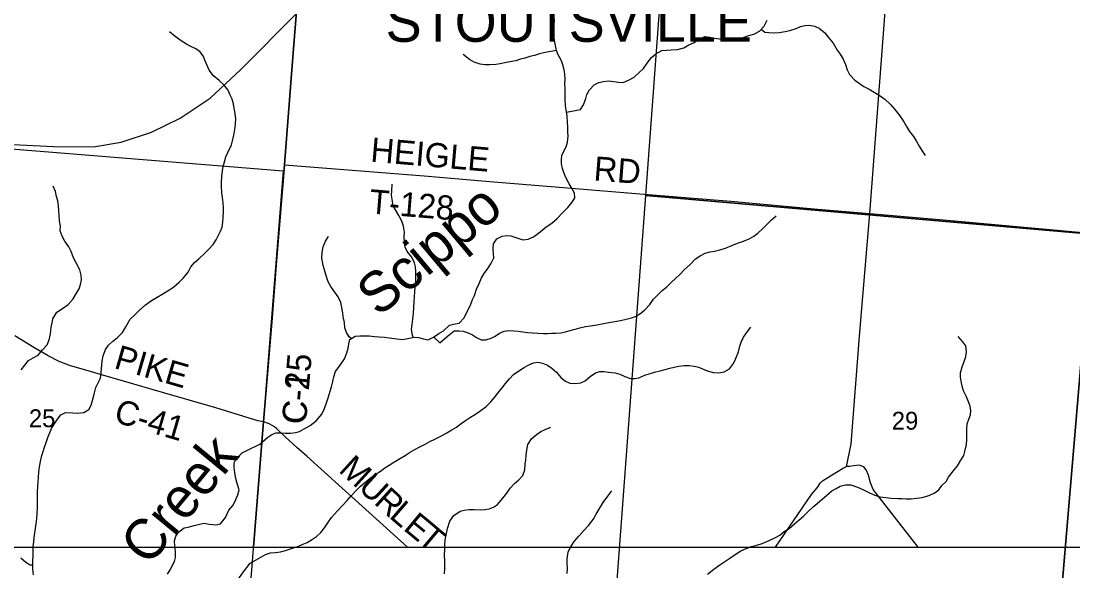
# Model space of a CAD drawing. Extents: x 0 to 42.5, y 0 to 22.
# Drawn here: x 5.216 to 6.449, y 19.377 to 20.022 of the extents above; entities that cross this region are included whole.
import ezdxf

# ---------------------------------------------------------------- set-up
doc = ezdxf.new("R2010")
doc.units = 0
for name, color, linetype in [('GM_X_Corporation_Text', 7, 'Continuous'), ('GM_X_County_Road', 7, 'Continuous'), ('GM_X_County_Road_Text', 7, 'Continuous'), ('GM_X_Interchange_Ramps', 7, 'Continuous'), ('GM_X_Minor_River', 7, 'Continuous'), ('GM_X_Minor_River_Text', 7, 'Continuous'), ('GM_X_Rail_Line', 7, 'Continuous'), ('GM_X_Section', 7, 'Continuous'), ('GM_X_Section_Text', 7, 'Continuous'), ('GM_X_Township_Road', 7, 'Continuous'), ('GM_X_Township_Road_Text', 7, 'Continuous'), ('SH_Cut_Line', 7, 'Continuous'), ('SH_Text', 7, 'Continuous')]:
    doc.layers.add(name, color=color, linetype=linetype)

msp = doc.modelspace()

# ---------------------------------------------------------------- linework, layer by layer
at = {"layer": 'GM_X_County_Road'}
for points in [[(5.5254, 19.8535), (5.5355, 19.9845), (5.5462, 20.1163), (5.5648, 20.3453), (5.5657, 20.3547)], [(5.5007, 19.5522), (5.5107, 19.6691), (5.5157, 19.7358), (5.5254, 19.8535)], [(5.5007, 19.5522), (5.494, 19.5532), (5.4447, 19.5687), (5.3821, 19.5866), (5.3366, 19.5997), (5.3096, 19.6077), (5.2925, 19.6126), (5.2745, 19.6179), (5.261, 19.6231), (5.2484, 19.6295), (5.2313, 19.6394), (5.2092, 19.6529)]]:
    msp.add_lwpolyline(points, dxfattribs=at)
at = {"layer": 'GM_X_Interchange_Ramps'}
for points in [[(5.4888, 19.405), (5.5006, 19.5525), (5.5106, 19.6694), (5.5156, 19.736), (5.5253, 19.8538), (5.5354, 19.9847), (5.5461, 20.1166), (5.5647, 20.3456), (5.5656, 20.355), (5.5659, 20.3573), (5.6025, 20.8068), (5.6096, 20.9), (3.504, 20.9), (3.4925, 20.6507), (3.4851, 20.5233), (3.4733, 20.344), (3.4732, 20.3412), (3.4684, 20.2365), (3.4683, 20.2339), (3.4371, 19.6843), (3.4076, 19.2391)], [(8.5977, 20.9), (5.6096, 20.9), (5.6025, 20.8068), (5.5659, 20.3573), (5.5656, 20.355), (5.5647, 20.3456), (5.5461, 20.1166), (5.5354, 19.9847), (5.5253, 19.8538), (5.5156, 19.736), (5.5106, 19.6694), (5.5006, 19.5525), (5.4888, 19.405)]]:
    msp.add_lwpolyline(points, dxfattribs=at)
at = {"layer": 'GM_X_Minor_River'}
for points in [[(5.8544, 19.9373), (5.8543, 19.9428), (5.854, 19.9491), (5.8541, 19.954), (5.854, 19.9601), (5.8531, 19.9651), (5.8516, 19.9708), (5.8498, 19.9757), (5.8461, 19.9826), (5.8442, 19.9876), (5.8424, 19.9956), (5.8415, 20.002), (5.8414, 20.0095), (5.8415, 20.0161), (5.8418, 20.0245)], [(5.8558, 19.9153), (5.8658, 19.9172), (5.8722, 19.9185), (5.8759, 19.9238), (5.8785, 19.9313), (5.8796, 19.9361), (5.8827, 19.9415), (5.8883, 19.9474), (5.8938, 19.9502), (5.899, 19.9514), (5.9052, 19.9521), (5.9113, 19.9513), (5.9166, 19.9503), (5.9221, 19.9502), (5.9286, 19.9528), (5.9349, 19.9562), (5.941, 19.9618), (5.946, 19.9667), (5.9502, 19.9727), (5.9554, 19.9793), (5.9604, 19.9836), (5.9675, 19.9876), (5.9785, 19.9886), (5.9859, 19.9887), (5.9933, 19.9909), (5.999, 19.9941), (6.0047, 19.9968), (6.0112, 20.0008), (6.0181, 20.0041), (6.0236, 20.0033), (6.0287, 20.0021), (6.0351, 20.0014), (6.0416, 20.001), (6.048, 20.0007), (6.0527, 20.0009), (6.0584, 20.0018), (6.064, 20.0032), (6.0695, 20.0053), (6.0752, 20.0069), (6.0821, 20.0102), (6.0874, 20.0161), (6.0911, 20.0231)], [(6.0841, 20.0125), (6.0881, 20.0092), (6.093, 20.0088), (6.0995, 20.0085), (6.1052, 20.0087), (6.112, 20.0101), (6.1177, 20.0112), (6.1248, 20.0134), (6.1301, 20.0156), (6.1352, 20.0171), (6.1403, 20.0174), (6.1464, 20.0162), (6.1519, 20.0139), (6.1584, 20.0083), (6.1626, 20.0033), (6.1684, 19.9964), (6.173, 19.9882), (6.1764, 19.9834), (6.1799, 19.9773), (6.1827, 19.9711), (6.1849, 19.965), (6.1874, 19.9593), (6.1938, 19.9528), (6.1987, 19.9495), (6.2044, 19.9453), (6.2104, 19.9423), (6.2164, 19.9389), (6.2221, 19.9354), (6.2288, 19.9305), (6.2352, 19.9248), (6.2406, 19.9184), (6.2466, 19.9112), (6.2513, 19.9041), (6.2542, 19.8985), (6.258, 19.8928), (6.2624, 19.8867), (6.2656, 19.8817), (6.2691, 19.8754), (6.2721, 19.8702), (6.2762, 19.8645)], [(5.4548, 19.857), (5.4565, 19.8629), (5.4589, 19.8682), (5.4633, 19.8771), (5.465, 19.8847), (5.4664, 19.8901), (5.4673, 19.8973), (5.4679, 19.9022), (5.4681, 19.907), (5.4675, 19.9138), (5.4662, 19.9199), (5.4653, 19.9251), (5.4638, 19.9304), (5.4617, 19.9351), (5.4591, 19.9412), (5.4547, 19.9471), (5.4488, 19.9523), (5.4422, 19.9578), (5.4369, 19.9646), (5.4345, 19.9699), (5.4318, 19.9762), (5.4301, 19.9814), (5.426, 19.9865), (5.4205, 19.9899), (5.4155, 19.9922), (5.4102, 19.9951), (5.4042, 19.9989), (5.3972, 20.0042), (5.3905, 20.0095)], [(5.8442, 19.9877), (5.8374, 19.9863), (5.8307, 19.9852), (5.8243, 19.9836), (5.8182, 19.9818), (5.8129, 19.9807), (5.807, 19.9787), (5.802, 19.9774), (5.7963, 19.9756), (5.7916, 19.9748), (5.7855, 19.9736), (5.7781, 19.9718), (5.7729, 19.9711), (5.7661, 19.9708), (5.76, 19.9708), (5.7545, 19.9715), (5.7476, 19.9738), (5.7419, 19.9769), (5.7346, 19.9829)], [(5.4963, 19.5258), (5.5058, 19.5341), (5.5106, 19.5375), (5.5156, 19.5391), (5.5205, 19.5391), (5.5264, 19.5388), (5.5324, 19.5388), (5.5381, 19.5397), (5.5429, 19.5409), (5.5484, 19.5439), (5.5555, 19.548), (5.5622, 19.5535), (5.5689, 19.5612), (5.5722, 19.5678), (5.5745, 19.5744), (5.5763, 19.5805), (5.5789, 19.588), (5.5803, 19.5932), (5.5819, 19.5996), (5.5831, 19.6049), (5.585, 19.6112), (5.5904, 19.6187), (5.5956, 19.626), (5.5985, 19.6329), (5.5999, 19.6384), (5.6006, 19.6435), (5.602, 19.6488), (5.6081, 19.6527), (5.6134, 19.653), (5.6196, 19.6531), (5.6244, 19.6529), (5.6306, 19.6523), (5.6363, 19.6518), (5.6426, 19.6514), (5.6484, 19.6507), (5.6568, 19.6493), (5.6636, 19.6487), (5.6698, 19.6497), (5.6771, 19.6516), (5.6822, 19.6509), (5.6882, 19.6494), (5.6935, 19.6485), (5.7, 19.6513), (5.7061, 19.6556), (5.7117, 19.6588), (5.7186, 19.6656), (5.7233, 19.6665), (5.7298, 19.6677), (5.7357, 19.6741), (5.7394, 19.6815), (5.7433, 19.689), (5.7455, 19.6955), (5.7478, 19.7004), (5.7503, 19.7076), (5.7534, 19.7142), (5.756, 19.721), (5.7591, 19.7261), (5.7635, 19.7321), (5.767, 19.7374), (5.7707, 19.7444), (5.7702, 19.7492), (5.7697, 19.7551), (5.7703, 19.7608), (5.7743, 19.7668), (5.7803, 19.7698), (5.7856, 19.7708), (5.7907, 19.7702), (5.7977, 19.7681), (5.8045, 19.7657), (5.8107, 19.7662), (5.817, 19.7692), (5.8228, 19.7733), (5.832, 19.7808), (5.8386, 19.7853), (5.8448, 19.7907), (5.8511, 19.7973), (5.8574, 19.8037), (5.8626, 19.8099), (5.8655, 19.815), (5.865, 19.8205), (5.8624, 19.8255), (5.8589, 19.8314), (5.8548, 19.8393), (5.8528, 19.8446), (5.8511, 19.8494), (5.8501, 19.8547), (5.8498, 19.8598), (5.8504, 19.8646), (5.8525, 19.8697), (5.8552, 19.8748), (5.857, 19.8801), (5.8578, 19.8873), (5.8575, 19.8922), (5.8574, 19.8976), (5.8571, 19.9036), (5.8566, 19.9105), (5.8554, 19.9179), (5.8547, 19.9229), (5.8544, 19.9307), (5.8544, 19.9373)], [(5.231, 19.3729), (5.2304, 19.3788), (5.2302, 19.3839), (5.2303, 19.3893), (5.2306, 19.395), (5.2306, 19.4009), (5.2308, 19.406), (5.2314, 19.4115), (5.232, 19.4164), (5.2328, 19.422), (5.2333, 19.4269), (5.2341, 19.4324), (5.2349, 19.4387), (5.2353, 19.4448), (5.2357, 19.4514), (5.2357, 19.4577), (5.2359, 19.4644), (5.2359, 19.4706), (5.2361, 19.4758), (5.2367, 19.482), (5.237, 19.487), (5.2374, 19.4933), (5.2382, 19.4993), (5.2395, 19.5075), (5.2409, 19.5126), (5.2422, 19.5174), (5.2439, 19.5225), (5.2458, 19.5278), (5.2479, 19.5339), (5.2521, 19.5444), (5.2552, 19.5493), (5.2592, 19.5552), (5.2631, 19.5603), (5.2686, 19.5632), (5.2772, 19.5628), (5.2829, 19.5622), (5.2899, 19.563), (5.296, 19.5666), (5.2986, 19.5719), (5.3007, 19.5786), (5.3021, 19.5847), (5.3042, 19.5926), (5.307, 19.598), (5.3097, 19.6035), (5.3104, 19.6097), (5.3106, 19.6149), (5.3114, 19.6232), (5.3126, 19.6297), (5.3156, 19.6371), (5.319, 19.6421), (5.324, 19.6466), (5.3291, 19.6506), (5.3352, 19.6571), (5.3392, 19.6635), (5.3445, 19.6727), (5.3494, 19.6774), (5.3549, 19.6827), (5.3625, 19.6892), (5.3692, 19.6943), (5.3741, 19.6972), (5.3845, 19.7034), (5.3895, 19.7065), (5.3954, 19.7103), (5.4016, 19.716), (5.4067, 19.7209), (5.4123, 19.7276), (5.4155, 19.7338), (5.4197, 19.7391), (5.4248, 19.7435), (5.4313, 19.7494), (5.4362, 19.7542), (5.4415, 19.76), (5.4453, 19.7654), (5.4474, 19.7701), (5.4501, 19.7756), (5.4522, 19.7804), (5.4529, 19.7865), (5.4535, 19.7916), (5.4539, 19.7983), (5.4539, 19.8034), (5.4535, 19.8091), (5.4526, 19.8152), (5.4517, 19.8209), (5.4515, 19.8285), (5.4515, 19.8332), (5.4519, 19.8397), (5.4526, 19.8467), (5.4532, 19.8515), (5.4548, 19.857)], [(5.2165, 19.613), (5.2251, 19.6241), (5.2308, 19.6271), (5.2367, 19.6305), (5.2415, 19.6364), (5.247, 19.6423), (5.2496, 19.6482), (5.2508, 19.6552), (5.2517, 19.663), (5.2529, 19.6683), (5.2537, 19.6731), (5.2586, 19.6807), (5.2649, 19.6849), (5.2717, 19.6896), (5.2776, 19.6965), (5.2816, 19.7031), (5.2846, 19.7082), (5.2863, 19.7134), (5.2873, 19.7187), (5.2869, 19.7242), (5.2854, 19.7305), (5.2816, 19.7379), (5.278, 19.7446), (5.2752, 19.752), (5.2726, 19.7575), (5.2678, 19.764), (5.2646, 19.7697), (5.2622, 19.7761), (5.2626, 19.7816), (5.2616, 19.7879), (5.2613, 19.7942), (5.2609, 19.7995), (5.2605, 19.8056), (5.2594, 19.8115), (5.2581, 19.8166), (5.2568, 19.8223), (5.2543, 19.8286)], [(5.6759, 19.6513), (5.6754, 19.6539), (5.6743, 19.6603), (5.675, 19.6664), (5.6758, 19.6725), (5.6764, 19.6797), (5.6767, 19.6862), (5.6772, 19.6928), (5.6776, 19.6991), (5.6779, 19.7046), (5.6783, 19.7106), (5.679, 19.7165), (5.6791, 19.7283), (5.6788, 19.734), (5.6777, 19.7388), (5.6746, 19.7451), (5.6691, 19.752), (5.6667, 19.7569), (5.6658, 19.7617), (5.6657, 19.7695), (5.666, 19.7746), (5.6649, 19.7817), (5.6629, 19.7874), (5.6592, 19.7943), (5.6555, 19.8006), (5.6527, 19.8054), (5.6513, 19.8132), (5.6508, 19.8181), (5.651, 19.8232), (5.6515, 19.8308)], [(5.7004, 19.6516), (5.7075, 19.6448), (5.7131, 19.6498), (5.7181, 19.6542), (5.7242, 19.6587), (5.7299, 19.6588), (5.7348, 19.6585), (5.7404, 19.6566), (5.7455, 19.6542), (5.7504, 19.651), (5.7559, 19.6484), (5.7612, 19.6484), (5.7675, 19.6502), (5.7723, 19.6528), (5.7772, 19.6562), (5.7828, 19.6586), (5.7881, 19.6593), (5.7941, 19.659), (5.7991, 19.6584), (5.8047, 19.6578), (5.81, 19.6571), (5.8159, 19.6567), (5.8223, 19.6561), (5.8288, 19.6558), (5.8335, 19.6557), (5.8383, 19.6561), (5.8434, 19.656), (5.8491, 19.6565), (5.8546, 19.6576), (5.8601, 19.6593), (5.866, 19.6609), (5.8715, 19.6624), (5.878, 19.6638), (5.8841, 19.6647), (5.8913, 19.6658), (5.8996, 19.6674), (5.9055, 19.6685), (5.9124, 19.6697), (5.919, 19.671), (5.9257, 19.6726), (5.932, 19.6741), (5.9367, 19.6757), (5.9419, 19.6787), (5.9474, 19.6832), (5.9536, 19.6898), (5.9578, 19.6962), (5.9632, 19.7015), (5.9678, 19.7063), (5.9729, 19.7101), (5.9789, 19.7161), (5.9837, 19.7204), (5.9887, 19.7251), (5.9942, 19.7308), (6.0006, 19.7368), (6.0071, 19.7432), (6.0124, 19.7467), (6.0185, 19.7501), (6.0242, 19.7515), (6.0294, 19.7524), (6.0356, 19.7537), (6.0423, 19.7559), (6.0496, 19.759), (6.0562, 19.7616), (6.0634, 19.764), (6.0699, 19.7666), (6.0755, 19.7698), (6.0802, 19.7733), (6.0856, 19.7786), (6.0908, 19.784), (6.0962, 19.7891), (6.1015, 19.7938)], [(5.6034, 19.6497), (5.601, 19.652), (5.5981, 19.657), (5.596, 19.6623), (5.5957, 19.6688), (5.5941, 19.6753), (5.5938, 19.68), (5.5913, 19.692), (5.5881, 19.6987), (5.5831, 19.7058), (5.5797, 19.711), (5.5766, 19.7163), (5.5736, 19.7249), (5.572, 19.7304), (5.5707, 19.7356), (5.5691, 19.7441), (5.5694, 19.7508), (5.5706, 19.7572), (5.5733, 19.764), (5.577, 19.7695)], [(6.0537, 19.6256), (6.0572, 19.6341), (6.059, 19.6407), (6.0606, 19.6457), (6.0633, 19.6513), (6.0679, 19.6581), (6.0719, 19.663)], [(6.0212, 19.3736), (6.0284, 19.3792), (6.0355, 19.3845), (6.0426, 19.3892), (6.0483, 19.3931), (6.0546, 19.3972), (6.0602, 19.4009), (6.0665, 19.4035), (6.0727, 19.4059), (6.079, 19.4076), (6.0851, 19.4096), (6.0933, 19.4131), (6.1007, 19.4165), (6.1057, 19.4192), (6.1111, 19.4234), (6.1166, 19.4269), (6.1231, 19.4324), (6.1283, 19.4372), (6.1334, 19.4414), (6.1388, 19.4468), (6.1449, 19.4525), (6.1497, 19.4564), (6.1557, 19.4618), (6.1605, 19.4656), (6.1668, 19.4712), (6.1717, 19.474), (6.1765, 19.4766), (6.1828, 19.4783), (6.189, 19.4782), (6.197, 19.4756), (6.203, 19.4727), (6.2109, 19.4688), (6.2173, 19.4661), (6.2232, 19.4643), (6.23, 19.4633), (6.2365, 19.4625), (6.2442, 19.4624), (6.249, 19.4621), (6.2539, 19.4619), (6.2598, 19.462), (6.2664, 19.4625), (6.2727, 19.4636), (6.2803, 19.4658), (6.2868, 19.4684), (6.2923, 19.4725), (6.2956, 19.4776), (6.3006, 19.4823), (6.3037, 19.4872), (6.3089, 19.4944), (6.3141, 19.5004), (6.3181, 19.5072), (6.3214, 19.5127), (6.3232, 19.5189), (6.3246, 19.5254), (6.3249, 19.5316), (6.3249, 19.5381), (6.3252, 19.5436), (6.3254, 19.55), (6.3274, 19.5553), (6.3292, 19.5603), (6.3296, 19.5656), (6.3289, 19.5705), (6.3269, 19.5755), (6.3243, 19.5822), (6.3213, 19.5887), (6.3195, 19.594), (6.3184, 19.5997), (6.3177, 19.6045), (6.3176, 19.6098), (6.3196, 19.6168), (6.3219, 19.6229), (6.3237, 19.6289), (6.3247, 19.6342), (6.3237, 19.6411), (6.3203, 19.6459), (6.3147, 19.6522)], [(5.4851, 19.3863), (5.492, 19.3904), (5.5031, 19.3964), (5.509, 19.3984), (5.5147, 19.3989), (5.5204, 19.3996), (5.5265, 19.4011), (5.5333, 19.4035), (5.5407, 19.406), (5.5459, 19.4083), (5.552, 19.4107), (5.5569, 19.4137), (5.5627, 19.4176), (5.5677, 19.4223), (5.5721, 19.4277), (5.5761, 19.4336), (5.5804, 19.44), (5.5871, 19.4475), (5.5934, 19.4541), (5.5986, 19.4601), (5.6036, 19.4658), (5.6088, 19.4714), (5.6144, 19.4767), (5.6191, 19.4808), (5.6258, 19.4861), (5.6327, 19.4913), (5.6377, 19.4945), (5.6427, 19.4982), (5.648, 19.5014), (5.6534, 19.5048), (5.6593, 19.5083), (5.6665, 19.5128), (5.6727, 19.5167), (5.678, 19.5197), (5.6839, 19.5227), (5.6902, 19.5258), (5.6957, 19.529), (5.7013, 19.5318), (5.7076, 19.5351), (5.7156, 19.5392), (5.7213, 19.5426), (5.7268, 19.5461), (5.7324, 19.5504), (5.7375, 19.5536), (5.7431, 19.5576), (5.749, 19.5611), (5.7542, 19.5648), (5.7616, 19.5703), (5.767, 19.5757), (5.7712, 19.5808), (5.7753, 19.5859), (5.7803, 19.5921), (5.7843, 19.5972), (5.7889, 19.6027), (5.7937, 19.6075), (5.801, 19.6128), (5.806, 19.616), (5.8115, 19.6191), (5.8172, 19.6215), (5.822, 19.6221), (5.8278, 19.6208), (5.8335, 19.6187), (5.8386, 19.6152), (5.844, 19.6104), (5.8492, 19.6041), (5.8545, 19.5997), (5.8598, 19.5975), (5.8658, 19.5971), (5.8727, 19.5979), (5.8776, 19.6004), (5.8836, 19.6054), (5.8897, 19.6095), (5.895, 19.6112), (5.8999, 19.6111), (5.905, 19.6103), (5.9128, 19.6095), (5.9181, 19.6081), (5.924, 19.6055), (5.9307, 19.603), (5.9357, 19.6028), (5.9406, 19.6038), (5.9477, 19.607), (5.9528, 19.6085), (5.9591, 19.6103), (5.9655, 19.6119), (5.9713, 19.6134), (5.977, 19.615), (5.9821, 19.6161), (5.9874, 19.6174), (5.9937, 19.6183), (5.9994, 19.6182), (6.0054, 19.6174), (6.0107, 19.6162), (6.016, 19.614), (6.0209, 19.6121), (6.0277, 19.6099), (6.034, 19.6097), (6.0404, 19.6107), (6.0467, 19.6143), (6.0514, 19.6207), (6.0537, 19.6256)], [(5.7129, 19.3741), (5.7133, 19.38), (5.7131, 19.3882), (5.7126, 19.396), (5.713, 19.4021), (5.7133, 19.4072), (5.7137, 19.4138), (5.715, 19.4211), (5.7162, 19.4271), (5.7189, 19.4355), (5.7237, 19.4422), (5.7312, 19.4473), (5.7359, 19.4486), (5.7418, 19.4493), (5.7475, 19.4494), (5.7547, 19.4491), (5.76, 19.4493), (5.765, 19.4503), (5.7701, 19.4522), (5.7749, 19.4554), (5.781, 19.4627), (5.7857, 19.4685), (5.7899, 19.4742), (5.7947, 19.4797), (5.7997, 19.4838), (5.8047, 19.4894), (5.8068, 19.4957), (5.8075, 19.5025), (5.8081, 19.5076), (5.8085, 19.5129), (5.8092, 19.5188), (5.8106, 19.5255), (5.8147, 19.5323), (5.8208, 19.5373), (5.8257, 19.5409), (5.8307, 19.5433), (5.8376, 19.5459)], [(5.3882, 19.3736), (5.3914, 19.3785), (5.3963, 19.3884), (5.3973, 19.3931), (5.3975, 19.4), (5.3966, 19.4063), (5.3962, 19.4125), (5.3979, 19.4179), (5.4009, 19.4228), (5.4076, 19.4279), (5.4123, 19.4287), (5.4195, 19.4306), (5.4307, 19.4332), (5.4368, 19.4321), (5.4449, 19.4315), (5.4501, 19.4325), (5.456, 19.4401), (5.4601, 19.4484), (5.4651, 19.4545), (5.4681, 19.461), (5.4706, 19.4667), (5.4721, 19.4726), (5.4697, 19.48), (5.4684, 19.4857), (5.4672, 19.4923), (5.4663, 19.4988), (5.4663, 19.5039), (5.4686, 19.5089), (5.4758, 19.5157), (5.4817, 19.519), (5.4963, 19.5259)], [(5.8564, 19.3743), (5.8569, 19.3802), (5.8566, 19.3864), (5.8564, 19.3916), (5.8578, 19.3993), (5.86, 19.4045), (5.8646, 19.4118), (5.8704, 19.418), (5.876, 19.4246), (5.8817, 19.4306), (5.8869, 19.4378), (5.8904, 19.444), (5.8943, 19.4504), (5.8987, 19.4576), (5.9043, 19.4648), (5.9089, 19.4714)], [(5.2302, 19.3839), (5.2272, 19.3839), (5.2221, 19.3872), (5.2162, 19.3923)], [(5.3706, 19.2743), (5.374, 19.2774), (5.3806, 19.2776), (5.3855, 19.2795), (5.3918, 19.2815), (5.3979, 19.2863), (5.4036, 19.2918), (5.4081, 19.2981), (5.4131, 19.3032), (5.4239, 19.314), (5.4286, 19.3195), (5.4334, 19.3252), (5.438, 19.3308), (5.4429, 19.3363), (5.4482, 19.3433), (5.4564, 19.3513), (5.4647, 19.3598), (5.471, 19.3674), (5.4761, 19.3747), (5.4851, 19.3863)]]:
    msp.add_lwpolyline(points, dxfattribs=at)
at = {"layer": 'GM_X_Rail_Line'}
msp.add_lwpolyline([(2.6188, 19.9757), (2.6533, 19.9921), (2.6914, 20.0065), (2.7199, 20.0145), (2.7482, 20.0195), (2.7725, 20.0212), (2.8023, 20.0211), (2.8348, 20.0194), (2.9173, 20.014), (3.264, 19.9946), (3.6172, 19.9762), (3.9471, 19.9546), (4.2994, 19.9341), (4.5956, 19.9123), (5.0555, 19.8842), (5.1753, 19.8789), (5.2544, 19.8749), (5.3013, 19.8746), (5.3337, 19.8802), (5.3693, 19.892), (5.4028, 19.9081), (5.4383, 19.9318), (5.474, 19.9652), (5.5406, 20.0322)], dxfattribs=at)
at = {"layer": 'GM_X_Section'}
for points in [[(6.5131, 20.2838), (6.4717, 19.7723), (5.9489, 19.8177), (5.9861, 20.3248)], [(5.4839, 19.3443), (5.4836, 19.3401), (4.9659, 19.3814), (5.0114, 19.8881), (5.5236, 19.8464)], [(5.9489, 19.8177), (6.4717, 19.7723), (6.4295, 19.2734), (5.9112, 19.3138)], [(6.4717, 19.7723), (6.9869, 19.728), (6.9432, 19.2241), (6.4295, 19.2734)]]:
    msp.add_lwpolyline(points, close=True, dxfattribs=at)
at = {"layer": 'GM_X_Township_Road'}
for points in [[(6.1841, 19.4997), (6.1893, 19.5258), (6.1993, 19.6528), (6.2031, 19.6992), (6.2113, 19.7966), (6.2297, 20.0383), (6.2294, 20.0656), (6.2357, 20.1511), (6.2399, 20.2027), (6.2435, 20.2507), (6.2461, 20.3072)], [(5.5254, 19.8535), (5.689, 19.8407), (5.7613, 19.8342), (5.8616, 19.8261), (5.937, 19.8198), (6.0484, 19.8108), (6.1505, 19.8017), (6.2113, 19.7966), (6.3021, 19.7887), (6.4695, 19.7733), (6.5742, 19.7635), (6.7293, 19.7505), (6.8169, 19.7426), (6.8922, 19.7358), (6.9766, 19.7283), (6.9865, 19.7278)], [(5.6695, 19.405), (5.608, 19.4608), (5.593, 19.4744), (5.5514, 19.5118), (5.5397, 19.5222), (5.526, 19.5346), (5.5159, 19.5444), (5.5134, 19.5463), (5.5107, 19.5479), (5.5079, 19.5494), (5.5032, 19.5513), (5.5007, 19.5522)], [(6.1009, 19.405), (6.1429, 19.4671), (6.1496, 19.4749), (6.153, 19.4801), (6.1557, 19.4829), (6.1622, 19.4867), (6.1685, 19.4907), (6.1742, 19.4945), (6.1794, 19.4975), (6.1841, 19.4997)], [(6.2679, 19.405), (6.2154, 19.4728), (6.2122, 19.4806), (6.2098, 19.4896), (6.2069, 19.4957), (6.2043, 19.4993), (6.1988, 19.5012), (6.1921, 19.5005), (6.1879, 19.4999), (6.1841, 19.4997)]]:
    msp.add_lwpolyline(points, dxfattribs=at)
at = {"layer": 'SH_Cut_Line'}
for points in [[(5.4888, 19.405), (5.5006, 19.5525), (5.5106, 19.6694), (5.5156, 19.736), (5.5253, 19.8538), (5.5354, 19.9847), (5.5461, 20.1166), (5.5647, 20.3456), (5.5656, 20.355), (5.5659, 20.3573), (5.6025, 20.8068), (5.6096, 20.9), (2.1, 20.9), (2.1, 16.0076)], [(8.9, 20.9), (5.6096, 20.9), (5.6025, 20.8068), (5.5659, 20.3573), (5.5656, 20.355), (5.5647, 20.3456), (5.5461, 20.1166), (5.5354, 19.9847), (5.5253, 19.8538), (5.5156, 19.736), (5.5106, 19.6694), (5.5006, 19.5525), (5.4888, 19.405)]]:
    msp.add_lwpolyline(points, dxfattribs=at)
at = {"layer": 'SH_Text'}
msp.add_lwpolyline([(5.0697, 19.405), (6.7752, 19.405), (6.7752, 18.9515), (5.0697, 18.9515)], close=True, dxfattribs=at)

# ---------------------------------------------------------------- texts
at = {"layer": 'GM_X_Corporation_Text'}
msp.add_text('STOUTSVILLE', height=0.047348, rotation=0, dxfattribs=at).set_placement((5.6438, 19.9978))
at = {"layer": 'GM_X_County_Road_Text'}
for s, rotation, p in [('PIKE', 343.8037, (5.3243, 19.6154)), ('C-15', 85.1793, (5.5504, 19.549)), ('C-2', 85.3892, (5.5504, 19.5485)), ('C-41', 343.7258, (5.324, 19.5524))]:
    msp.add_text(s, height=0.02841, rotation=rotation, dxfattribs=at).set_placement(p)
at = {"layer": 'GM_X_Minor_River_Text'}
for s, rotation, p in [('Scippo', 40.0004, (5.6355, 19.6742)), ('Creek', 50.4522, (5.3659, 19.3815))]:
    msp.add_text(s, height=0.04735, rotation=rotation, dxfattribs=at).set_placement(p)
at = {"layer": 'GM_X_Section_Text'}
for s, p in [('25', (5.2256, 19.5459)), ('29', (6.237, 19.543))]:
    msp.add_text(s, height=0.02093, rotation=0, dxfattribs=at).set_placement(p)
at = {"layer": 'GM_X_Township_Road_Text'}
for s, height, rotation, p in [('HEIGLE', 0.02841, 355.063, (5.6254, 19.8574)), ('RD', 0.02841, 355.5641, (5.887, 19.8353)), ('T-128', 0.02841, 355.2826, (5.6238, 19.7967)), ('M', 0.0284, 317.6544, (5.5876, 19.4944)), ('U', 0.0284, 317.654, (5.6104, 19.4736)), ('R', 0.0284, 317.8604, (5.629, 19.4567)), ('L', 0.0284, 319.1243, (5.6468, 19.4406)), ('E', 0.0284, 320.3764, (5.6634, 19.4262)), ('T', 0.0284, 319.8438, (5.6797, 19.4127))]:
    msp.add_text(s, height=height, rotation=rotation, dxfattribs=at).set_placement(p)

doc.saveas('drawing.dxf')
